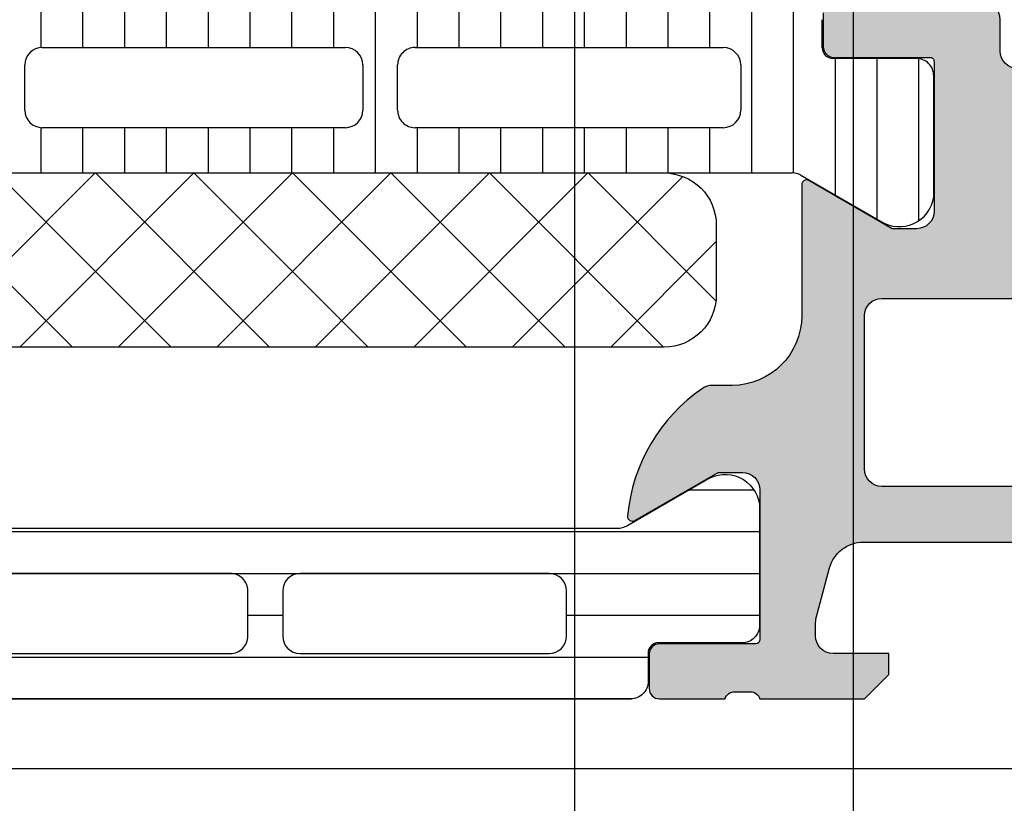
# Model space of a CAD drawing. Header units: millimetres. Extents: x 373037 to 682063, y 76092 to 274210.
# Tile 522 of 552: x 681566 to 681594, y 269845 to 269867. Entities that reach past the tile are written whole.
import ezdxf

# ---------------------------------------------------------------- set-up
doc = ezdxf.new("R2010")
doc.units = ezdxf.units.MM
doc.header["$LTSCALE"] = 100
doc.layers.add('PUDORYS', color=253, linetype='CONTINUOUS')

msp = doc.modelspace()

# ---------------------------------------------------------------- hatches: boundary and pattern name
at = {"layer": 'PUDORYS', "true_color": 0x939598}
h = msp.add_hatch(color=252, dxfattribs=at)
edge = h.paths.add_edge_path()
edge.add_arc((681603.9562517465, 269912.6542703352), 0.5000674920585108, 0.007732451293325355, 89.99226754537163)
edge.add_line((681603.9563192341, 269913.1543378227), (681599.9563192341, 269913.1543378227))
edge.add_arc((681599.9563867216, 269912.6542703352), 0.5000674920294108, 90.0077324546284, 179.9922675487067)
edge.add_line((681599.4563192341, 269912.6543378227), (681599.4563192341, 269911.3542889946))
edge.add_arc((681599.9563561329, 269911.3543258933), 0.500036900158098, 180.0042279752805, 269.9957720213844)
edge.add_line((681599.9563192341, 269910.8542889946), (681600.4563192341, 269910.8542889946))
edge.add_line((681600.4563192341, 269910.8542889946), (681600.4563192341, 269911.8542889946))
edge.add_line((681600.4563192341, 269911.8542889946), (681601.9563192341, 269911.8542889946))
edge.add_arc((681601.9563562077, 269910.8543259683), 0.9999630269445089, -0.0021185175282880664, 90.0021185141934, ccw=False)
edge.add_line((681602.9563192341, 269910.8542889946), (681602.9563192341, 269906.8542889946))
edge.add_arc((681601.9562423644, 269906.8543658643), 1.000076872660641, 270.0044039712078, 359.9955960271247, ccw=False)
edge.add_line((681601.9563192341, 269905.8542889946), (681600.4563192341, 269905.8542889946))
edge.add_line((681600.4563192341, 269905.8542889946), (681600.4563192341, 269906.8542889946))
edge.add_line((681600.4563192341, 269906.8542889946), (681599.9563192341, 269906.8542889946))
edge.add_arc((681599.9562617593, 269906.3543464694), 0.4999425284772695, 89.99341311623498, 180.0065868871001)
edge.add_line((681599.4563192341, 269906.3542889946), (681599.4563192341, 269903.5543012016))
edge.add_arc((681599.9563192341, 269903.5543012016), 0.5, 180, 270)
edge.add_line((681599.9563192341, 269903.0543012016), (681600.156319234, 269903.0543012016))
edge.add_arc((681600.156319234, 269903.5543012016), 0.5, 270, 360)
edge.add_line((681600.656319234, 269903.5543012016), (681600.656319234, 269904.0543012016))
edge.add_arc((681601.1563543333, 269904.0542661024), 0.5000351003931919, 90.00402178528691, 179.995978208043, ccw=False)
edge.add_line((681601.156319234, 269904.5543012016), (681601.9563222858, 269904.5543012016))
edge.add_arc((681601.9563057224, 269904.0542846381), 0.5000165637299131, 0.0018979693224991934, 89.99810203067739, ccw=False)
edge.add_line((681602.4563222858, 269904.0543012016), (681602.4563222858, 269872.7543073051))
edge.add_line((681602.4563222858, 269872.7543073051), (681602.0239256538, 269866.7158496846))
edge.add_arc((681601.0247059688, 269866.7543057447), 0.9999594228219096, 270.00000000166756, 357.79599713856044, ccw=False)
edge.add_line((681601.0247059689, 269865.7543463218), (681594.3562537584, 269865.7543463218))
edge.add_arc((681594.3562537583, 269866.2543463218), 0.5, 180, 270, ccw=False)
edge.add_line((681593.8562537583, 269866.2543463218), (681593.8562537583, 269867.1543463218))
edge.add_arc((681593.3562537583, 269867.1543463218), 0.5, 0, 90)
edge.add_line((681593.3562537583, 269867.6543463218), (681591.9562522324, 269867.6543463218))
edge.add_arc((681591.6887316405, 269867.7331827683), 0.2788950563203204, 268.8354106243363, 343.58012358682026, ccw=False)
edge.add_line((681591.6830632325, 269867.4543453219), (681591.2294692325, 269867.4543453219))
edge.add_arc((681591.223808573, 269867.7332134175), 0.2789255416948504, 196.4245945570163, 271.16287008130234, ccw=False)
edge.add_line((681590.9562652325, 269867.6543463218), (681589.0762542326, 269867.6543463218))
edge.add_arc((681589.0762542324, 269867.3543463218), 0.3000000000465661, 89.99999999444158, 179.9999999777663)
edge.add_line((681588.7762542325, 269867.3543463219), (681588.7762542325, 269866.3743720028))
edge.add_arc((681589.0762542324, 269866.3743720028), 0.2999999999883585, 180, 270.0000000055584)
edge.add_line((681589.0762542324, 269866.0743720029), (681591.8362522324, 269866.0743720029))
edge.add_arc((681591.8362522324, 269865.9543720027), 0.1200000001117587, 0, 89.999999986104, ccw=False)
edge.add_line((681591.9562522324, 269865.9543720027), (681591.9562522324, 269861.6543463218))
edge.add_arc((681591.4562522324, 269861.6543463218), 0.5, 270.0000000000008, 360, ccw=False)
edge.add_line((681591.4562522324, 269861.1543463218), (681590.7562522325, 269861.1543463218))
edge.add_line((681590.7562522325, 269861.1543463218), (681588.3634319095, 269862.5358417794))
edge.add_arc((681588.2943720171, 269862.4162265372), 0.1381197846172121, 59.99999999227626, 180)
edge.add_line((681588.1562522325, 269862.4162265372), (681588.1562522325, 269858.6543463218))
edge.add_arc((681586.1562522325, 269858.6543463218), 2, 270.0000000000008, 360, ccw=False)
edge.add_line((681586.1562522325, 269856.6543463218), (681585.5882568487, 269856.6543463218))
edge.add_arc((681585.5882568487, 269856.1543463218), 0.5, 89.9999999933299, 124.4790717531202)
edge.add_arc((681588.1357301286, 269852.4448477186), 4.999999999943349, 124.4790717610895, 174.6507719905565)
edge.add_arc((681583.2943788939, 269852.8924661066), 0.1381197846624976, 172.2975625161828, 299.9999999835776)
edge.add_line((681583.3634387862, 269852.7728508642), (681585.7562591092, 269854.1543463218))
edge.add_line((681585.7562591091, 269854.1543463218), (681586.4562591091, 269854.1543463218))
edge.add_arc((681586.4562591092, 269853.6543463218), 0.5, 0, 90, ccw=False)
edge.add_line((681586.9562591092, 269853.6543463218), (681586.9562591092, 269849.3543206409))
edge.add_arc((681586.8362591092, 269849.3543206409), 0.1199999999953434, 270.0000000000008, 360, ccw=False)
edge.add_line((681586.8362591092, 269849.2343206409), (681584.0762611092, 269849.2343206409))
edge.add_arc((681584.0762611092, 269848.9343206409), 0.3000000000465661, 90.00000000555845, 180)
edge.add_line((681583.7762611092, 269848.9343206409), (681583.7762611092, 269847.9543463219))
edge.add_arc((681584.0762611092, 269847.9543463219), 0.3000000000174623, 180, 269.9999999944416)
edge.add_line((681584.0762611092, 269847.6543463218), (681585.9562721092, 269847.6543463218))
edge.add_arc((681586.2238154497, 269847.5754792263), 0.278925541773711, 88.83712994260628, 163.5754054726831, ccw=False)
edge.add_line((681586.2294761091, 269847.8543473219), (681586.6830701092, 269847.8543473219))
edge.add_arc((681586.6887385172, 269847.5755098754), 0.278895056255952, 16.4198763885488, 91.16458936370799, ccw=False)
edge.add_line((681586.9562591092, 269847.6543463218), (681589.9563175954, 269847.6543463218))
edge.add_line((681589.9563175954, 269847.6543463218), (681590.6564204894, 269848.3544186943))
edge.add_line((681590.6564204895, 269848.3544186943), (681590.6564204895, 269848.9544247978))
edge.add_line((681590.6564204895, 269848.9544247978), (681589.056414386, 269848.9544247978))
edge.add_arc((681589.0564238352, 269849.4544342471), 0.5000094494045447, 180.0010827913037, 269.9989172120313, ccw=False)
edge.add_line((681588.556414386, 269849.4544247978), (681588.556414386, 269849.8498528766))
edge.add_arc((681589.0564143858, 269849.8498528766), 0.4999999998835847, 165.0000000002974, 180, ccw=False)
edge.add_line((681588.5734514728, 269849.9792623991), (681588.9576602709, 269851.4131491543))
edge.add_arc((681589.9235860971, 269851.1543301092), 0.9999999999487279, 89.99999999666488, 165.0000000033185, ccw=False)
edge.add_line((681589.9235860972, 269852.1543301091), (681595.6564082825, 269852.1543301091))
edge.add_line((681595.6564082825, 269852.1543301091), (681595.6564082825, 269848.9544247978))
edge.add_line((681595.6564082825, 269848.9544247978), (681594.8564204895, 269848.9544247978))
edge.add_line((681594.8564204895, 269848.9544247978), (681594.8564204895, 269848.3544186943))
edge.add_line((681594.8564204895, 269848.3544186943), (681596.0688533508, 269847.6544370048))
edge.add_line((681596.0688533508, 269847.6544370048), (681597.1564082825, 269847.6544370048))
edge.add_line((681597.1564082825, 269847.6544370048), (681597.1564082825, 269862.6543463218))
edge.add_arc((681597.6564082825, 269862.6543463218), 0.5, 90, 180, ccw=False)
edge.add_line((681597.6564082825, 269863.1543463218), (681603.4563192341, 269863.1543463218))
edge.add_arc((681603.4563192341, 269864.1543463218), 1, 270, 360)
edge.add_line((681604.4563192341, 269864.1543463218), (681604.4563192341, 269912.6543378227))
edge = h.paths.add_edge_path(flags=16)
edge.add_line((681594.8564204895, 269853.7543301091), (681590.4564204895, 269853.7543301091))
edge.add_arc((681590.4564204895, 269854.2543301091), 0.5, 180, 270, ccw=False)
edge.add_line((681589.9564204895, 269854.2543301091), (681589.9564204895, 269858.6543301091))
edge.add_arc((681590.4564204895, 269858.6543301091), 0.5, 90, 180, ccw=False)
edge.add_line((681590.4564204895, 269859.1543301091), (681594.8564204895, 269859.1543301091))
edge.add_arc((681594.8564204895, 269858.6543301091), 0.5, 0, 90, ccw=False)
edge.add_line((681595.3564204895, 269858.6543301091), (681595.3564204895, 269854.2543301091))
edge.add_arc((681594.8564204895, 269854.2543301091), 0.5, 270.0000000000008, 360, ccw=False)
h = msp.add_hatch(dxfattribs=at)
h.set_pattern_fill('LINIE', color=252, scale=1.2, angle=90, style=0)
h.set_pattern_definition([(90, (679979.9212210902, 248347.5297934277), (-1.2, 7.347638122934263e-17), [])])
edge = h.paths.add_edge_path()
edge.add_arc((681589.0462359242, 269866.3451481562), 0.2999999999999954, 180.0020752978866, 270.002075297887, ccw=False)
edge.add_line((681588.7462359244, 269866.34513729), (681588.746207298, 269867.1554686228))
edge.add_arc((681588.2462099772, 269867.1554531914), 0.4999973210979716, 0.001768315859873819, 90.0023822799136)
edge.add_line((681588.246189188, 269867.655450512), (681587.4051169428, 269867.6567710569))
edge.add_arc((681587.4051169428, 269867.856771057), 0.1999999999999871, 180.0000000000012, 270.0000000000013, ccw=False)
edge.add_line((681587.2051169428, 269867.856771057), (681587.2051169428, 269871.956771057))
edge.add_arc((681586.7051169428, 269871.956771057), 0.5000000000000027, 0, 89.99999999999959)
edge.add_line((681586.7051169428, 269872.456771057), (681585.8743677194, 269872.456771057))
edge.add_arc((681585.8743677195, 269871.456771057), 0.9999999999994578, 90.00000000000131, 164.9999999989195)
edge.add_line((681584.9084418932, 269871.7155901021), (681584.7051169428, 269870.956771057))
edge.add_line((681584.7051169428, 269870.956771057), (681585.7051169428, 269870.956771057))
edge.add_line((681585.7051169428, 269870.956771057), (681585.7051169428, 269868.6567710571))
edge.add_arc((681584.7009904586, 269868.6584803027), 1.004127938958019, 270.23408772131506, 359.9024699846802, ccw=False)
edge.add_line((681584.7050929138, 269867.6543607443), (681581.7052145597, 269867.6543607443))
edge.add_arc((681581.7092429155, 269868.6584800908), 1.004127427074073, 180.0975179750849, 269.77014032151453, ccw=False)
edge.add_line((681580.7051169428, 269868.6567710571), (681580.7051169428, 269870.9567710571))
edge.add_line((681580.7051169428, 269870.956771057), (681581.7051169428, 269870.956771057))
edge.add_line((681581.7051169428, 269870.956771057), (681581.5017919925, 269871.7155901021))
edge.add_arc((681580.5358661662, 269871.456771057), 1.000000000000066, 15.00000000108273, 89.99999999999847)
edge.add_line((681580.5358661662, 269872.456771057), (681579.7051169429, 269872.456771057))
edge.add_arc((681579.7051169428, 269871.956771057), 0.4999999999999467, 89.99999999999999, 180)
edge.add_line((681579.2051169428, 269871.956771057), (681579.2051169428, 269867.856771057))
edge.add_arc((681579.000943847, 269867.8584996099), 0.2041804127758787, 271.15586894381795, 359.5149389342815, ccw=False)
edge.add_line((681579.0050626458, 269867.6543607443), (681553.1636958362, 269867.6543378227))
edge.add_arc((681553.1637112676, 269867.1543405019), 0.4999973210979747, 90.00176831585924, 180.002382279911)
edge.add_line((681552.6637139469, 269867.1543197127), (681552.6637425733, 269866.3439883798))
edge.add_arc((681552.3637425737, 269866.3439775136), 0.299999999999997, -89.9979247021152, 0.0020752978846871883, ccw=False)
edge.add_line((681552.3637534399, 269866.0439775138), (681549.9637550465, 269866.0442225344))
edge.add_arc((681549.963770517, 269865.5442265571), 0.499995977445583, 90.00177281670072, 180.0023777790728)
edge.add_line((681549.46377454, 269865.5442058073), (681549.4639011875, 269862.0676643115))
edge.add_arc((681550.4537141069, 269862.2100108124), 0.99999607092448, 188.1836833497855, 302.7290913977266)
edge.add_line((681550.9943795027, 269861.3687777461), (681553.2779885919, 269862.6873301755))
edge.add_arc((681553.5280042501, 269862.2543265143), 0.5000000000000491, 90.00213520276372, 120.00207189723, ccw=False)
edge.add_line((681553.527985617, 269862.754326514), (681587.8822543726, 269862.7554128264))
edge.add_arc((681587.8822719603, 269862.2554128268), 0.5000000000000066, 60.00207869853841, 90.00201539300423, ccw=False)
edge.add_line((681588.1322562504, 269862.6884345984), (681590.4159608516, 269861.3700476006))
edge.add_arc((681590.9565653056, 269862.2113198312), 0.9999960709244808, 237.2750591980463, 351.8204672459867)
edge.add_line((681591.9463885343, 269862.0690450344), (681591.9462618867, 269865.5455865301))
edge.add_arc((681591.4462659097, 269865.5455710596), 0.4999959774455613, 0.001772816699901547, 90.00237777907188)
edge.add_line((681591.4462451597, 269866.0455670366), (681589.0462467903, 269866.0451481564))
edge = h.paths.add_edge_path(flags=16)
edge.add_line((681564.8551231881, 269865.8548725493), (681564.8551231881, 269864.554878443))
edge.add_arc((681564.3551268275, 269864.5548748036), 0.4999963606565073, -90.00041704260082, 0.00041704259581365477, ccw=False)
edge.add_line((681564.3551231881, 269864.054878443), (681555.5051292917, 269864.054878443))
edge.add_arc((681555.5051256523, 269864.5548748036), 0.4999963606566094, 179.9995829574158, 270.00041704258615, ccw=False)
edge.add_line((681555.0051292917, 269864.554878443), (681555.0051292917, 269865.8548725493))
edge.add_arc((681555.5051292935, 269865.8548891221), 0.5000000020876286, 90.00000020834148, 180.0018991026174, ccw=False)
edge.add_line((681555.5051292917, 269866.3548891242), (681564.3551231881, 269866.3548891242))
edge.add_arc((681564.3551231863, 269865.854889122), 0.5000000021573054, -0.0018990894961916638, 89.99999978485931, ccw=False)
edge = h.paths.add_edge_path(flags=16)
edge.add_arc((681575.055129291, 269865.8548891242), 0.4999999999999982, -2.2737367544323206e-13, 90.000000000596, ccw=False)
edge.add_line((681575.555129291, 269865.8548891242), (681575.555129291, 269864.554878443))
edge.add_arc((681575.055129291, 269864.554878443), 0.4999999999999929, 269.9999999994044, 360, ccw=False)
edge.add_line((681575.055129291, 269864.054878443), (681566.3551231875, 269864.054878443))
edge.add_arc((681566.3551231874, 269864.554878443), 0.5000000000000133, 180.0000000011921, 269.99999999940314, ccw=False)
edge.add_line((681565.8551231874, 269864.554878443), (681565.8551231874, 269865.8548891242))
edge.add_arc((681566.3551231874, 269865.8548891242), 0.5000000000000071, 90.0000000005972, 180.0000000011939, ccw=False)
edge.add_line((681566.3551231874, 269866.3548891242), (681575.0551292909, 269866.3548891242))
edge = h.paths.add_edge_path(flags=16)
edge.add_arc((681577.0551256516, 269864.5548748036), 0.4999963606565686, 179.9995829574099, 270.0004170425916, ccw=False)
edge.add_line((681576.555129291, 269864.554878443), (681576.555129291, 269865.8548725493))
edge.add_arc((681577.0551292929, 269865.8548891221), 0.5000000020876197, 90.00000020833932, 180.0018991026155, ccw=False)
edge.add_line((681577.055129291, 269866.3548891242), (681585.9051384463, 269866.3548891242))
edge.add_arc((681585.9051384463, 269865.854904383), 0.4999847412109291, -6.252776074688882e-13, 90.00000000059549, ccw=False)
edge.add_line((681586.4051231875, 269865.854904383), (681586.4051231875, 269864.5548937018))
edge.add_arc((681585.9051079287, 269864.5548937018), 0.5000152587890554, 269.99999999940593, 360, ccw=False)
edge.add_line((681585.9051079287, 269864.054878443), (681577.055129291, 269864.054878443))
h = msp.add_hatch(dxfattribs=at)
h.set_pattern_fill('NETZ', color=252, scale=2, angle=45, style=0)
h.set_pattern_definition([(45, (681570.705242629, 269862.7536030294), (-1.414213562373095, 1.414213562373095), []), (135, (681570.705242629, 269862.7536030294), (-1.414213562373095, -1.414213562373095), [])])
h.paths.add_polyline_path([(681584.205242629, 269857.7536030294, 0.4142135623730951), (681585.705242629, 269859.2536030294), (681585.705242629, 269861.2536030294, 0.4142135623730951), (681584.205242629, 269862.7536030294), (681557.205242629, 269862.7536030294, 0.4142135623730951), (681555.705242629, 269861.2536030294), (681555.705242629, 269859.2536030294, 0.4142135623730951), (681557.205242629, 269857.7536030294)])
h = msp.add_hatch(dxfattribs=at)
h.set_pattern_fill('_USER', color=252, scale=1.2, angle=180, style=0, pattern_type=0)
h.set_pattern_definition([(180, (681586.9563192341, 269847.6543378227), (-1.469551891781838e-16, -1.2), [])])
edge = h.paths.add_edge_path()
edge.add_line((681583.1322093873, 269852.6213496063), (681585.415866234, 269853.9398193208))
edge.add_arc((681585.9565011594, 269853.0985666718), 0.9999960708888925, 8.181608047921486, 122.7270160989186, ccw=False)
edge.add_line((681586.9463192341, 269853.2408773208), (681586.9463192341, 269849.7643358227))
edge.add_arc((681586.4463232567, 269849.7643331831), 0.4999959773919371, -90.00030248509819, 0.00030247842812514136, ccw=False)
edge.add_line((681586.446320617, 269849.2643372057), (681584.046322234, 269849.2646691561))
edge.add_arc((681584.0463222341, 269848.964669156), 0.3000000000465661, 90.00000000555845, 180)
edge.add_line((681583.746322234, 269848.964669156), (681583.746322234, 269848.1543378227))
edge.add_arc((681583.246324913, 269848.1543351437), 0.4999973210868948, -90.00030698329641, 0.00030698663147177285, ccw=False)
edge.add_line((681583.246322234, 269847.6543378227), (681553.1638479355, 269847.6543378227))
edge.add_arc((681553.1638452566, 269848.1543351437), 0.4999973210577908, 179.9996930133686, 270.0003069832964, ccw=False)
edge.add_line((681552.6638479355, 269848.1543378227), (681552.6638479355, 269848.964669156))
edge.add_arc((681552.3638479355, 269848.964669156), 0.3000000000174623, 0, 89.99999999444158)
edge.add_line((681552.3638479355, 269849.2646691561), (681549.9638495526, 269849.2643372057))
edge.add_arc((681549.9638469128, 269849.7643331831), 0.4999959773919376, 179.9996975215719, 270.00030248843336, ccw=False)
edge.add_line((681549.4638509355, 269849.7643358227), (681549.4638509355, 269853.2408773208))
edge.add_arc((681550.4536690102, 269853.0985666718), 0.9999960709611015, 57.272983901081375, 171.8183919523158, ccw=False)
edge.add_line((681550.9943039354, 269853.9398193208), (681553.2779607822, 269852.6213496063))
edge.add_arc((681553.5279607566, 269853.054362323), 0.4999999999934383, 240.0000033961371, 269.9999400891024)
edge.add_line((681553.5279602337, 269852.554362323), (681582.8822099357, 269852.554362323))
edge.add_arc((681582.882209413, 269853.054362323), 0.5000000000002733, 270.0000599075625, 299.9999966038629)
edge = h.paths.add_edge_path(flags=16)
edge.add_line((681562.5554922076, 269851.2543515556), (681555.4054677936, 269851.2543362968))
edge.add_arc((681555.405511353, 269850.7542927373), 0.5000435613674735, 90.00499110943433, 179.9950088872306)
edge.add_line((681554.9054677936, 269850.7543362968), (681554.9054677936, 269849.454327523))
edge.add_arc((681555.4054801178, 269849.4543551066), 0.5000123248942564, 180.0031607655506, 269.998587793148)
edge.add_line((681555.4054677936, 269848.9543427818), (681562.5554922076, 269848.9543427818))
edge.add_arc((681562.5554486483, 269849.4543863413), 0.5000435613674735, 270.0049911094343, 359.9950088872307)
edge.add_line((681563.0554922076, 269849.4543427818), (681563.0554922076, 269850.7543515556))
edge.add_arc((681562.5554486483, 269850.7543079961), 0.5000435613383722, 0.004991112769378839, 89.99500889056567)
edge = h.paths.add_edge_path(flags=16)
edge.add_line((681580.9054917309, 269851.2543515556), (681573.7554658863, 269851.2543515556))
edge.add_arc((681573.7555094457, 269850.7543079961), 0.5000435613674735, 90.00499110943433, 179.9950088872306)
edge.add_line((681573.2554658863, 269850.7543515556), (681573.2554658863, 269849.4543427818))
edge.add_arc((681573.7555094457, 269849.4543863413), 0.5000435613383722, 180.0049911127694, 269.9950088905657)
edge.add_line((681573.7554658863, 269848.9543427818), (681580.9054917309, 269848.9543427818))
edge.add_arc((681580.9054481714, 269849.4543863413), 0.5000435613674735, 270.0049911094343, 359.9950088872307)
edge.add_line((681581.4054917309, 269849.4543427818), (681581.4054917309, 269850.7543515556))
edge.add_arc((681580.9054481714, 269850.7543079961), 0.5000435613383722, 0.004991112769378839, 89.99500889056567)
edge = h.paths.add_edge_path(flags=16)
edge.add_line((681571.7554658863, 269851.2543515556), (681564.5554922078, 269851.2543515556))
edge.add_arc((681564.5554414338, 269850.7544023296), 0.4999492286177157, 89.99418114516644, 180.0058188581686)
edge.add_line((681564.0554922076, 269850.7543515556), (681564.0554922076, 269849.4543427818))
edge.add_arc((681564.5554414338, 269849.4542920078), 0.4999492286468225, 179.9941811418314, 270.0058188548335)
edge.add_line((681564.5554922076, 269848.9543427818), (681571.7554658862, 269848.9543427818))
edge.add_arc((681571.7555166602, 269849.4542920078), 0.4999492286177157, 269.9941811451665, 360.0058188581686)
edge.add_line((681572.2554658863, 269849.4543427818), (681572.2554658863, 269850.7543515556))
edge.add_arc((681571.7555166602, 269850.7544023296), 0.4999492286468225, 359.9941811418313, 450.0058188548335)

# ---------------------------------------------------------------- linework, layer by layer
at = {"layer": 'PUDORYS', "color": 252, "true_color": 0x939598}
for p, q in [((681588.7462359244, 269866.34513729), (681588.746207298, 269867.1554686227)), ((681566.3551231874, 269866.3548891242), (681575.055129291, 269866.3548891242)), ((681577.055129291, 269866.3548891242), (681585.9051384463, 269866.3548891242)), ((681565.8551231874, 269864.554878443), (681565.8551231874, 269865.8548891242)), ((681575.555129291, 269865.8548891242), (681575.555129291, 269864.554878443)), ((681576.555129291, 269864.554878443), (681576.555129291, 269865.8548725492)), ((681586.4051231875, 269865.854904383), (681586.4051231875, 269864.5548937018)), ((681591.4462451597, 269866.0455670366), (681589.0462467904, 269866.0451481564)), ((681591.9463885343, 269862.0690450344), (681591.9462618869, 269865.5455865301)), ((681575.055129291, 269864.054878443), (681566.3551231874, 269864.054878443)), ((681585.9051079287, 269864.054878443), (681577.055129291, 269864.054878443)), ((681553.527985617, 269862.754326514), (681587.8822543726, 269862.7554128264)), ((681588.1322562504, 269862.6884345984), (681590.4159608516, 269861.3700476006))]:
    msp.add_line(p, q, dxfattribs=at)
at = {"layer": 'PUDORYS', "color": 252, "ltscale": 15, "true_color": 0x939598}
for points in [[(655063.636877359, 249619.1544343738), (681589.639597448, 249619.1544343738), (681589.639597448, 273245.1544306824), (655063.636877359, 273245.1544306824)], [(681581.6396141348, 273237.1544306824), (655071.6368773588, 273237.1544306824), (655071.6368773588, 249627.1544343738), (681581.6396141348, 249627.1544343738)], [(681519.4563879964, 269845.6543377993), (681604.4563599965, 269845.6543377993), (681604.4563599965, 269917.6543096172), (681519.4563879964, 269917.6543096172)]]:
    msp.add_lwpolyline(points, close=True, dxfattribs=at)
at = {"layer": 'PUDORYS', "color": 252, "true_color": 0x939598}
for points in [[(681594.3562537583, 269865.7543463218, -0.4142135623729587), (681593.8562537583, 269866.2543463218), (681593.8562537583, 269867.1543463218, 0.4142135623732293), (681593.3562537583, 269867.6543463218)], [(681588.7762542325, 269867.3543463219), (681588.7762542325, 269866.3743720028, 0.414213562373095), (681589.0762542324, 269866.0743720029), (681591.8362522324, 269866.0743720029, -0.414213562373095), (681591.9562522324, 269865.9543720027), (681591.9562522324, 269861.6543463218, -0.414213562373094), (681591.4562522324, 269861.1543463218), (681590.7562522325, 269861.1543463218), (681588.3634319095, 269862.5358417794, 0.5773502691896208), (681588.1562522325, 269862.4162265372), (681588.1562522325, 269858.6543463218, -0.4142135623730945), (681586.1562522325, 269856.6543463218), (681585.5882568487, 269856.6543463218, 0.1515887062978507), (681585.305204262, 269856.5665128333, 0.2224807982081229), (681583.1575052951, 269852.9109780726, 0.6230654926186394), (681583.3634387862, 269852.7728508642), (681585.7562591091, 269854.1543463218), (681586.4562591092, 269854.1543463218, -0.414213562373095), (681586.9562591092, 269853.6543463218), (681586.9562591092, 269849.3543206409, -0.414213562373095), (681586.8362591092, 269849.2343206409), (681584.0762611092, 269849.2343206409, 0.414213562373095), (681583.7762611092, 269848.9343206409), (681583.7762611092, 269847.9543463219, 0.414213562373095), (681584.0762611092, 269847.6543463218), (681585.9562721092, 269847.6543463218, -0.3381811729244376), (681586.2294761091, 269847.8543473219), (681586.6830701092, 269847.8543473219, -0.338212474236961), (681586.9562591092, 269847.6543463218), (681589.9563175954, 269847.6543463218), (681590.6564204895, 269848.3544186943), (681590.6564204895, 269848.9544247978), (681589.056414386, 269848.9544247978, -0.4142024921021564), (681588.556414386, 269849.4544247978), (681588.556414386, 269849.8498528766, -0.06554346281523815), (681588.5734514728, 269849.9792623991), (681588.9576602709, 269851.4131491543, -0.339454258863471), (681589.9235860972, 269852.1543301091), (681595.6564082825, 269852.1543301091)]]:
    msp.add_lwpolyline(points, format="xyb", dxfattribs=at)
for points in [[(681557.205242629, 269862.7536030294), (681584.205242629, 269862.7536030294, -0.414213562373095), (681585.705242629, 269861.2536030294), (681585.705242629, 269859.2536030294, -0.414213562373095), (681584.205242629, 269857.7536030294), (681557.205242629, 269857.7536030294, -0.414213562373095), (681555.705242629, 269859.2536030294), (681555.705242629, 269861.2536030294, -0.414213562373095)], [(681594.8564204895, 269853.7543301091), (681590.4564204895, 269853.7543301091, -0.4142135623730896), (681589.9564204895, 269854.2543301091), (681589.9564204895, 269858.6543301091, -0.4142135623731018), (681590.4564204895, 269859.1543301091), (681594.8564204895, 269859.1543301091, -0.4142135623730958), (681595.3564204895, 269858.6543301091), (681595.3564204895, 269854.2543301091, -0.4142135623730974)], [(681583.1322093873, 269852.6213496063), (681585.4158662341, 269853.9398193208, -0.5460410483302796), (681586.9463192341, 269853.2408773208), (681586.9463192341, 269849.7643358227, -0.414216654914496), (681586.446320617, 269849.2643372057), (681584.046322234, 269849.2646691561, 0.414213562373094), (681583.746322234, 269848.964669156), (681583.746322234, 269848.1543378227, -0.414216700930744), (681583.246322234, 269847.6543378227), (681553.1638479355, 269847.6543378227, -0.414216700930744), (681552.6638479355, 269848.1543378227), (681552.6638479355, 269848.964669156, 0.414213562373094), (681552.3638479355, 269849.2646691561), (681549.9638495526, 269849.2643372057, -0.4142166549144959), (681549.4638509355, 269849.7643358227), (681549.4638509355, 269853.2408773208, -0.5460410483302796), (681550.9943039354, 269853.9398193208), (681553.2779607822, 269852.6213496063, 0.1316522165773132), (681553.5279602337, 269852.554362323), (681582.8822099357, 269852.554362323, 0.1316522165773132)], [(681571.7554658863, 269851.2543515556), (681564.5554922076, 269851.2543515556, 0.4142730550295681), (681564.0554922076, 269850.7543515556), (681564.0554922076, 269849.4543427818, 0.4142730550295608), (681564.5554922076, 269848.9543427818), (681571.7554658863, 269848.9543427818, 0.4142730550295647), (681572.2554658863, 269849.4543427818), (681572.2554658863, 269850.7543515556, 0.414273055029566)], [(681580.9054917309, 269851.2543515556), (681573.7554658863, 269851.2543515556, 0.414162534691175), (681573.2554658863, 269850.7543515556), (681573.2554658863, 269849.4543427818, 0.4141625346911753), (681573.7554658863, 269848.9543427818), (681580.9054917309, 269848.9543427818, 0.4141625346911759), (681581.4054917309, 269849.4543427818), (681581.4054917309, 269850.7543515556, 0.4141625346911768)]]:
    msp.add_lwpolyline(points, format="xyb", close=True, dxfattribs=at)
for centre, radius, start, end in [((681566.3551231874, 269865.8548891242), 0.5000000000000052, 90, 180), ((681575.055129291, 269865.8548891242), 0.4999999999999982, 0, 90), ((681577.0551292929, 269865.8548891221), 0.5000000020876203, 90.0000002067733, 180.0018990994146), ((681585.9051384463, 269865.854904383), 0.4999847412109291, 0, 90), ((681589.0462359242, 269866.3451481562), 0.2999999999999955, 180.0020752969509, 270.0020752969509), ((681591.4462659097, 269865.5455710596), 0.4999959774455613, 0.001772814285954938, 90.00237777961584), ((681566.3551231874, 269864.554878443), 0.5000000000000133, 180, 270), ((681575.055129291, 269864.554878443), 0.4999999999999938, 270, 0), ((681577.0551256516, 269864.5548748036), 0.4999963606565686, 179.9995829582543, 270.0004170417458), ((681585.9051079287, 269864.5548937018), 0.500015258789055, 270, 0), ((681587.8822719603, 269862.2554128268), 0.5000000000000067, 60.00207870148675, 90.0020153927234), ((681590.9565653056, 269862.2113198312), 0.999996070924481, 237.2750592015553, 351.8204672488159)]:
    msp.add_arc(centre, radius, start, end, dxfattribs=at)

doc.saveas('drawing.dxf')
